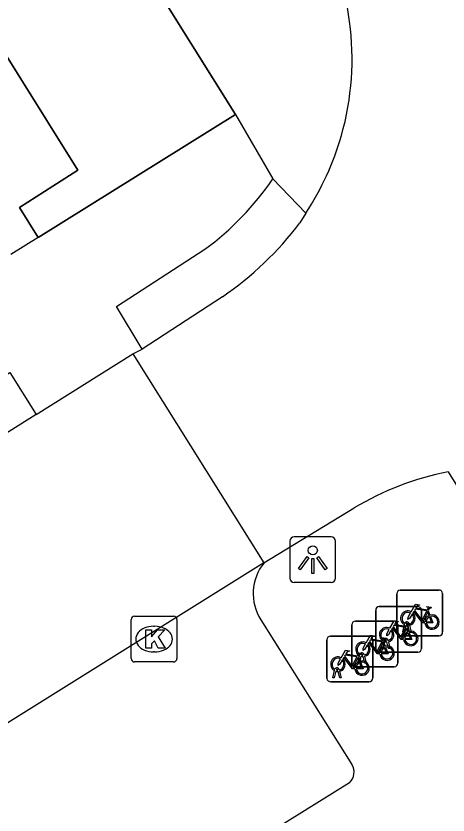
# Model space of a CAD drawing. Extents: x 159353 to 160616, y 385893 to 387321.
# Drawn here: x 159867.44 to 159876.89, y 386087.03 to 386104.5 of the extents above; entities that cross this region are included whole.
import ezdxf

# ---------------------------------------------------------------- set-up
doc = ezdxf.new("R2010")
doc.units = 0
for name, color, linetype in [('IMGEO_Fietsenrek', 7, 'Continuous'), ('IMGEO_Kolk', 7, 'Continuous'), ('IMGEO_Lichtpunt', 7, 'Continuous'), ('IMGEO_Pand', 7, 'Continuous'), ('IMGEO_Pand_overbouw', 7, 'Continuous'), ('IMGEO_Rijbaan_lokaal_open', 7, 'Continuous'), ('IMGEO_Voetpad_open', 7, 'Continuous')]:
    doc.layers.add(name, color=color, linetype=linetype)

msp = doc.modelspace()

# ---------------------------------------------------------------- linework, layer by layer
at = {"layer": 'IMGEO_Fietsenrek'}
for p, q in [((159875.843, 386091.945), (159876.684, 386091.945)), ((159876.684, 386091.945), (159875.843, 386091.945)), ((159875.768, 386091.02), (159875.768, 386091.861)), ((159875.768, 386091.861), (159875.768, 386091.02)), ((159876.768, 386091.87), (159876.768, 386091.029)), ((159876.768, 386091.029), (159876.768, 386091.87)), ((159875.379, 386091.585), (159876.22, 386091.585)), ((159876.22, 386091.585), (159875.379, 386091.585)), ((159875.304, 386090.66), (159875.304, 386091.501)), ((159875.304, 386091.501), (159875.304, 386090.66)), ((159876.304, 386091.51), (159876.304, 386090.669)), ((159876.304, 386090.669), (159876.304, 386091.51)), ((159876.455, 386091.494), (159876.491, 386091.399)), ((159874.861, 386091.267), (159875.702, 386091.267)), ((159875.702, 386091.267), (159874.861, 386091.267)), ((159874.786, 386090.342), (159874.786, 386091.183)), ((159874.786, 386091.183), (159874.786, 386090.342)), ((159875.786, 386091.192), (159875.786, 386090.351)), ((159875.786, 386090.351), (159875.786, 386091.192)), ((159875.895, 386091.029), (159875.934, 386091.189)), ((159875.964, 386091.177), (159875.929, 386091.029)), ((159875.991, 386091.134), (159876.027, 386091.039)), ((159876.006, 386091.201), (159876.005, 386091.205)), ((159876.047, 386091.029), (159876.013, 386091.171)), ((159876.037, 386091.212), (159876.038, 386091.205)), ((159876.045, 386091.175), (159876.08, 386091.029)), ((159874.314, 386090.94), (159875.155, 386090.94)), ((159875.155, 386090.94), (159874.314, 386090.94)), ((159875.239, 386090.865), (159875.239, 386090.024)), ((159875.239, 386090.024), (159875.239, 386090.865)), ((159876.693, 386090.945), (159875.852, 386090.945)), ((159875.852, 386090.945), (159876.693, 386090.945)), ((159875.929, 386091.029), (159875.895, 386091.029)), ((159876.08, 386091.029), (159876.047, 386091.029)), ((159874.239, 386090.015), (159874.239, 386090.856)), ((159874.239, 386090.856), (159874.239, 386090.015)), ((159875.431, 386090.669), (159875.47, 386090.829)), ((159875.5, 386090.817), (159875.465, 386090.669)), ((159875.473, 386090.816), (159875.509, 386090.721)), ((159875.542, 386090.841), (159875.541, 386090.845)), ((159875.583, 386090.669), (159875.549, 386090.811)), ((159875.573, 386090.852), (159875.574, 386090.845)), ((159875.581, 386090.815), (159875.616, 386090.669)), ((159875.024, 386090.523), (159875.023, 386090.527)), ((159875.055, 386090.534), (159875.056, 386090.527)), ((159876.229, 386090.585), (159875.388, 386090.585)), ((159875.388, 386090.585), (159876.229, 386090.585)), ((159875.465, 386090.669), (159875.431, 386090.669)), ((159875.616, 386090.669), (159875.583, 386090.669)), ((159874.913, 386090.351), (159874.952, 386090.511)), ((159874.947, 386090.351), (159874.913, 386090.351)), ((159874.926, 386090.489), (159874.962, 386090.394)), ((159874.982, 386090.499), (159874.947, 386090.351)), ((159875.065, 386090.351), (159875.031, 386090.493)), ((159875.063, 386090.497), (159875.098, 386090.351)), ((159875.098, 386090.351), (159875.065, 386090.351)), ((159874.366, 386090.024), (159874.405, 386090.184)), ((159874.435, 386090.172), (159874.4, 386090.024)), ((159874.477, 386090.196), (159874.476, 386090.2)), ((159874.508, 386090.207), (159874.509, 386090.2)), ((159874.516, 386090.17), (159874.551, 386090.024)), ((159875.711, 386090.267), (159874.87, 386090.267)), ((159874.87, 386090.267), (159875.711, 386090.267)), ((159874.4, 386090.024), (159874.366, 386090.024)), ((159874.518, 386090.024), (159874.484, 386090.166)), ((159874.551, 386090.024), (159874.518, 386090.024)), ((159875.164, 386089.94), (159874.323, 386089.94)), ((159874.323, 386089.94), (159875.164, 386089.94))]:
    msp.add_line(p, q, dxfattribs=at)
for points in [[(159876.081, 386091.471), (159876.176, 386091.635), (159876.262, 386091.621), (159876.264, 386091.612), (159876.208, 386091.601), (159876.181, 386091.556), (159876.437, 386091.515)], [(159876.437, 386091.515), (159876.462, 386091.564), (159876.456, 386091.568), (159876.433, 386091.572), (159876.421, 386091.579), (159876.42, 386091.582), (159876.422, 386091.587), (159876.517, 386091.572), (159876.519, 386091.562), (159876.509, 386091.549), (159876.497, 386091.543), (159876.483, 386091.549), (159876.455, 386091.494)], [(159876.102, 386091.419), (159876.05, 386091.329), (159876.01, 386091.304), (159876.011, 386091.351), (159876.066, 386091.445)], [(159876.377, 386091.227), (159876.327, 386091.227), (159876.136, 386091.478), (159876.117, 386091.446)], [(159876.424, 386091.49), (159876.167, 386091.531), (159876.15, 386091.502), (159876.317, 386091.282), (159876.424, 386091.49)], [(159876.472, 386091.392), (159876.442, 386091.469), (159876.333, 386091.251), (159876.376, 386091.251)], [(159875.617, 386091.111), (159875.712, 386091.275), (159875.798, 386091.261), (159875.8, 386091.252), (159875.744, 386091.241), (159875.717, 386091.196), (159875.973, 386091.155)], [(159875.973, 386091.155), (159875.998, 386091.204), (159875.992, 386091.208), (159875.969, 386091.212), (159875.957, 386091.219), (159875.956, 386091.222), (159875.958, 386091.227), (159876.053, 386091.212), (159876.055, 386091.202), (159876.045, 386091.189), (159876.033, 386091.183), (159876.019, 386091.189), (159875.991, 386091.134)], [(159876.406, 386091.251), (159876.526, 386091.25), (159876.482, 386091.364)], [(159876.502, 386091.371), (159876.557, 386091.226), (159876.407, 386091.226)], [(159875.638, 386091.059), (159875.586, 386090.969), (159875.546, 386090.944), (159875.547, 386090.991), (159875.602, 386091.085)], [(159875.913, 386090.867), (159875.863, 386090.867), (159875.672, 386091.118), (159875.653, 386091.086)], [(159875.96, 386091.13), (159875.703, 386091.171), (159875.686, 386091.142), (159875.853, 386090.922), (159875.96, 386091.13)], [(159876.008, 386091.032), (159875.978, 386091.109), (159875.869, 386090.891), (159875.912, 386090.891)], [(159875.099, 386090.793), (159875.194, 386090.957), (159875.28, 386090.943), (159875.282, 386090.934), (159875.226, 386090.923), (159875.199, 386090.878), (159875.455, 386090.837)], [(159875.455, 386090.837), (159875.48, 386090.886), (159875.474, 386090.89), (159875.451, 386090.894), (159875.439, 386090.901), (159875.438, 386090.904), (159875.44, 386090.909), (159875.535, 386090.894), (159875.537, 386090.884), (159875.527, 386090.871), (159875.515, 386090.865), (159875.501, 386090.871), (159875.473, 386090.816)], [(159875.942, 386090.891), (159876.062, 386090.89), (159876.018, 386091.004)], [(159876.038, 386091.011), (159876.093, 386090.866), (159875.943, 386090.866)], [(159875.12, 386090.741), (159875.068, 386090.651), (159875.028, 386090.626), (159875.029, 386090.673), (159875.084, 386090.767)], [(159875.395, 386090.549), (159875.345, 386090.549), (159875.154, 386090.8), (159875.135, 386090.768)], [(159875.442, 386090.812), (159875.185, 386090.853), (159875.168, 386090.824), (159875.335, 386090.604), (159875.442, 386090.812)], [(159875.49, 386090.714), (159875.46, 386090.791), (159875.351, 386090.573), (159875.394, 386090.573)], [(159875.52, 386090.693), (159875.575, 386090.548), (159875.425, 386090.548)], [(159874.552, 386090.466), (159874.647, 386090.63), (159874.733, 386090.616), (159874.735, 386090.607), (159874.679, 386090.596), (159874.652, 386090.551), (159874.908, 386090.51)], [(159874.895, 386090.485), (159874.638, 386090.526), (159874.621, 386090.497), (159874.788, 386090.277), (159874.895, 386090.485)], [(159874.908, 386090.51), (159874.933, 386090.559), (159874.927, 386090.563), (159874.904, 386090.567), (159874.892, 386090.574), (159874.891, 386090.577), (159874.893, 386090.582), (159874.988, 386090.567), (159874.99, 386090.557), (159874.98, 386090.544), (159874.968, 386090.538), (159874.954, 386090.544), (159874.926, 386090.489)], [(159875.424, 386090.573), (159875.544, 386090.572), (159875.5, 386090.686)], [(159874.573, 386090.414), (159874.521, 386090.324), (159874.481, 386090.299), (159874.482, 386090.346), (159874.537, 386090.44)], [(159874.848, 386090.222), (159874.798, 386090.222), (159874.607, 386090.473), (159874.588, 386090.441)], [(159874.943, 386090.387), (159874.913, 386090.464), (159874.804, 386090.246), (159874.847, 386090.246)], [(159874.877, 386090.246), (159874.997, 386090.245), (159874.953, 386090.359)], [(159874.973, 386090.366), (159875.028, 386090.221), (159874.878, 386090.221)]]:
    msp.add_lwpolyline(points, dxfattribs=at)
for centre, radius, start, end in [((159875.846, 386091.867), 0.0779, 92.4484, 184.2845), ((159875.846, 386091.867), 0.0779, 92.4484, 184.2845), ((159876.69, 386091.867), 0.0779, 2.4484, 94.2845), ((159876.69, 386091.867), 0.0779, 2.4484, 94.2845), ((159875.382, 386091.507), 0.0779, 92.4484, 184.2845), ((159875.382, 386091.507), 0.0779, 92.4484, 184.2845), ((159876.226, 386091.507), 0.0779, 2.4484, 94.2845), ((159876.226, 386091.507), 0.0779, 2.4484, 94.2845), ((159876.008, 386091.33), 0.159, 62.6766, 242.1369), ((159876.008, 386091.33), 0.129, 63.3192, 238.903), ((159876.008, 386091.33), 0.129, 283.6043, 43.4302), ((159876.008, 386091.33), 0.159, 283.5766, 46.6042), ((159876.535, 386091.246), 0.159, 113.3408, 178.3217), ((159876.535, 386091.246), 0.159, 187.0065, 105.7708), ((159874.864, 386091.189), 0.0779, 92.4484, 184.2845), ((159874.864, 386091.189), 0.0779, 92.4484, 184.2845), ((159875.708, 386091.189), 0.0779, 2.4484, 94.2845), ((159875.708, 386091.189), 0.0779, 2.4484, 94.2845), ((159875.988, 386091.201), 0.0499, 12.8025, 158.6934), ((159875.988, 386091.201), 0.0174, 12.8025, 163.4502), ((159876.535, 386091.246), 0.129, 113.923, 177.9556), ((159876.535, 386091.246), 0.129, 188.6715, 104.5883), ((159875.544, 386090.97), 0.159, 62.6766, 242.1369), ((159875.544, 386090.97), 0.129, 63.3192, 238.903), ((159875.544, 386090.97), 0.129, 283.6043, 43.4302), ((159875.544, 386090.97), 0.159, 283.5766, 46.6042), ((159876.071, 386090.886), 0.159, 187.0065, 105.7708), ((159876.008, 386091.33), 0.159, 253.9967, 271.7867), ((159876.008, 386091.33), 0.129, 253.415, 269.0204), ((159874.317, 386090.862), 0.0779, 92.4484, 184.2845), ((159874.317, 386090.862), 0.0779, 92.4484, 184.2845), ((159875.161, 386090.862), 0.0779, 2.4484, 94.2845), ((159875.161, 386090.862), 0.0779, 2.4484, 94.2845), ((159875.524, 386090.841), 0.0499, 12.8025, 158.6934), ((159875.846, 386091.023), 0.0779, 182.4484, 274.2845), ((159875.846, 386091.023), 0.0779, 182.4484, 274.2845), ((159876.071, 386090.886), 0.159, 113.3408, 178.3217), ((159876.071, 386090.886), 0.129, 113.923, 177.9556), ((159876.071, 386090.886), 0.129, 188.6715, 104.5883), ((159876.69, 386091.023), 0.0779, 272.4484, 4.2845), ((159876.69, 386091.023), 0.0779, 272.4484, 4.2845), ((159875.026, 386090.652), 0.159, 62.6766, 242.1369), ((159875.026, 386090.652), 0.129, 63.3192, 238.903), ((159875.026, 386090.652), 0.129, 283.6043, 43.4302), ((159875.026, 386090.652), 0.159, 283.5766, 46.6042), ((159875.553, 386090.568), 0.159, 113.3408, 178.3217), ((159875.553, 386090.568), 0.159, 187.0065, 105.7708), ((159875.553, 386090.568), 0.129, 188.6715, 104.5883), ((159875.544, 386090.97), 0.159, 253.9967, 271.7867), ((159875.524, 386090.841), 0.0174, 12.8025, 163.4502), ((159875.544, 386090.97), 0.129, 253.415, 269.0204), ((159875.006, 386090.523), 0.0499, 12.8025, 158.6934), ((159875.006, 386090.523), 0.0174, 12.8025, 163.4502), ((159875.026, 386090.652), 0.129, 253.415, 269.0204), ((159875.382, 386090.663), 0.0779, 182.4484, 274.2845), ((159875.382, 386090.663), 0.0779, 182.4484, 274.2845), ((159875.553, 386090.568), 0.129, 113.923, 177.9556), ((159876.226, 386090.663), 0.0779, 272.4484, 4.2845), ((159876.226, 386090.663), 0.0779, 272.4484, 4.2845), ((159874.479, 386090.325), 0.159, 62.6766, 242.1369), ((159874.479, 386090.325), 0.129, 63.3192, 238.903), ((159874.479, 386090.325), 0.129, 283.6043, 43.4302), ((159874.479, 386090.325), 0.159, 283.5766, 46.6042), ((159874.864, 386090.345), 0.0779, 182.4484, 274.2845), ((159874.864, 386090.345), 0.0779, 182.4484, 274.2845), ((159875.006, 386090.241), 0.159, 113.3408, 178.3217), ((159875.006, 386090.241), 0.159, 187.0065, 105.7708), ((159875.006, 386090.241), 0.129, 113.923, 177.9556), ((159875.006, 386090.241), 0.129, 188.6715, 104.5883), ((159875.026, 386090.652), 0.159, 253.9967, 271.7867), ((159875.708, 386090.345), 0.0779, 272.4484, 4.2845), ((159875.708, 386090.345), 0.0779, 272.4484, 4.2845), ((159874.459, 386090.196), 0.0499, 12.8025, 158.6934), ((159874.479, 386090.325), 0.159, 253.9967, 271.7867), ((159874.459, 386090.196), 0.0174, 12.8025, 163.4502), ((159874.479, 386090.325), 0.129, 253.415, 269.0204), ((159874.317, 386090.018), 0.0779, 182.4484, 274.2845), ((159874.317, 386090.018), 0.0779, 182.4484, 274.2845), ((159875.161, 386090.018), 0.0779, 272.4484, 4.2845), ((159875.161, 386090.018), 0.0779, 272.4484, 4.2845)]:
    msp.add_arc(centre, radius, start, end, dxfattribs=at)
at = {"layer": 'IMGEO_Kolk'}
for p, q in [((159869.958, 386090.448), (159869.958, 386091.3)), ((159870.033, 386091.374), (159870.885, 386091.374)), ((159870.959, 386091.3), (159870.959, 386090.448)), ((159870.446, 386091.154), (159870.471, 386091.154)), ((159870.469, 386090.594), (159870.444, 386090.594)), ((159870.885, 386090.374), (159870.033, 386090.374))]:
    msp.add_line(p, q, dxfattribs=at)
for points in [[(159869.958, 386090.448), (159869.958, 386091.3)], [(159870.033, 386091.374), (159870.885, 386091.374)], [(159870.959, 386091.3), (159870.959, 386090.448)], [(159870.279, 386091.074), (159870.402, 386091.074), (159870.402, 386090.923), (159870.532, 386091.074), (159870.696, 386091.074), (159870.55, 386090.923), (159870.703, 386090.674), (159870.551, 386090.674), (159870.466, 386090.838), (159870.402, 386090.771), (159870.402, 386090.674), (159870.279, 386090.674), (159870.279, 386091.074)], [(159870.885, 386090.374), (159870.033, 386090.374)]]:
    msp.add_lwpolyline(points, dxfattribs=at)
for centre, start, end in [((159870.035, 386091.298), 91.552, 178.448), ((159870.035, 386091.298), 91.552, 178.448), ((159870.883, 386091.298), 1.552, 88.448), ((159870.883, 386091.298), 1.552, 88.448), ((159870.035, 386090.45), 181.552, 268.448), ((159870.035, 386090.45), 181.552, 268.448), ((159870.883, 386090.45), 271.552, 358.448), ((159870.883, 386090.45), 271.552, 358.448)]:
    msp.add_arc(centre, 0.0765, start, end, dxfattribs=at)
for centre, major_axis, ratio, start_param, end_param in [((159870.445, 386090.874), (-0.387, 0.002), 0.722429, 4.712389, 7.853982), ((159870.47, 386090.874), (-0.39, 0.002), 0.717154, 1.570796, 4.712389)]:
    msp.add_ellipse(centre, major_axis=major_axis, ratio=ratio, start_param=start_param, end_param=end_param, dxfattribs=at)
at = {"layer": 'IMGEO_Lichtpunt'}
for p, q in [((159873.43, 386093.016), (159873.43, 386092.209)), ((159873.43, 386093.016), (159873.43, 386092.209)), ((159874.332, 386093.111), (159873.524, 386093.111)), ((159874.332, 386093.111), (159873.524, 386093.111)), ((159874.426, 386092.209), (159874.426, 386093.016)), ((159874.426, 386092.209), (159874.426, 386093.016)), ((159873.524, 386092.115), (159874.332, 386092.115)), ((159873.524, 386092.115), (159874.332, 386092.115))]:
    msp.add_line(p, q, dxfattribs=at)
for points in [[(159873.804, 386092.68), (159873.843, 386092.652), (159873.655, 386092.39), (159873.617, 386092.417), (159873.804, 386092.68)], [(159873.906, 386092.632), (159873.953, 386092.632), (159873.953, 386092.31), (159873.906, 386092.31), (159873.906, 386092.632)], [(159874.016, 386092.652), (159874.054, 386092.679), (159874.241, 386092.417), (159874.202, 386092.389), (159874.016, 386092.652)]]:
    msp.add_lwpolyline(points, dxfattribs=at)
msp.add_circle((159873.929, 386092.814), 0.0994, dxfattribs=at)
for centre, start, end in [((159873.524, 386093.016), 90, 180), ((159873.524, 386093.016), 90, 180), ((159874.332, 386093.016), 0, 90), ((159874.332, 386093.016), 0, 90), ((159873.524, 386092.209), 180, 270), ((159873.524, 386092.209), 180, 270), ((159874.332, 386092.209), 270, 0), ((159874.332, 386092.209), 270, 360)]:
    msp.add_arc(centre, 0.0946, start, end, dxfattribs=at)
at = {"layer": 'IMGEO_Pand'}
for points in [[(159867.921, 386099.653), (159867.515, 386100.311), (159868.788, 386101.123), (159866.142, 386105.36), (159868.582, 386106.91), (159868.71, 386106.761), (159869.269, 386107.089)], [(159867.921, 386099.653), (159867.323, 386099.278)]]:
    msp.add_lwpolyline(points, dxfattribs=at)
at = {"layer": 'IMGEO_Pand_overbouw'}
msp.add_lwpolyline([(159869.269, 386107.089), (159868.71, 386106.761), (159868.582, 386106.91), (159866.142, 386105.36), (159868.788, 386101.123), (159867.515, 386100.311), (159867.921, 386099.653), (159872.236, 386102.341)], close=True, dxfattribs=at)
at = {"layer": 'IMGEO_Rijbaan_lokaal_open'}
for points in [[(159873.777, 386100.186), (159873.648, 386099.972)], [(159871.952, 386098.359), (159870.195, 386097.212)], [(159869.995, 386097.111), (159870.195, 386097.212)], [(159867.879, 386095.785), (159869.995, 386097.111)], [(159869.995, 386097.111), (159872.862, 386092.541)], [(159867.879, 386095.785), (159861.127, 386091.532)], [(159872.862, 386092.541), (159874.834, 386093.74)], [(159872.862, 386092.541), (159851.428, 386079.154)]]:
    msp.add_lwpolyline(points, dxfattribs=at)
for centre, radius, start, end in [((159868.65, 386103.558), 6.138, 344.1526, 31.1002), ((159868.673, 386103.554), 6.115, 326.5821, 344.1335), ((159867.909, 386104.308), 7.193, 304.1991, 322.9272), ((159878.122, 386088.26), 6.391, 101.1507, 120.9618)]:
    msp.add_arc(centre, radius, start, end, dxfattribs=at)
at = {"layer": 'IMGEO_Voetpad_open'}
for points in [[(159869.269, 386107.089), (159872.236, 386102.341)], [(159872.236, 386102.341), (159867.921, 386099.653)], [(159872.236, 386102.341), (159873.056, 386100.938)], [(159873.056, 386100.938), (159873.777, 386100.186)], [(159870.195, 386097.212), (159869.638, 386098.144), (159871.571, 386099.398)], [(159861.127, 386091.532), (159860.559, 386092.475), (159867.305, 386096.701), (159867.879, 386095.785)], [(159876.886, 386094.53), (159881.075, 386087.822)], [(159872.793, 386091.297), (159874.785, 386088.135)], [(159874.733, 386087.732), (159855.044, 386075.49)]]:
    msp.add_lwpolyline(points, dxfattribs=at)
for centre, radius, start, end in [((159867.885, 386104.439), 6.245, 306.1788, 325.9044), ((159873.687, 386091.871), 1.062, 140.9269, 212.7236), ((159874.504, 386087.966), 0.327, 314.3034, 30.9918)]:
    msp.add_arc(centre, radius, start, end, dxfattribs=at)

doc.saveas('drawing.dxf')
